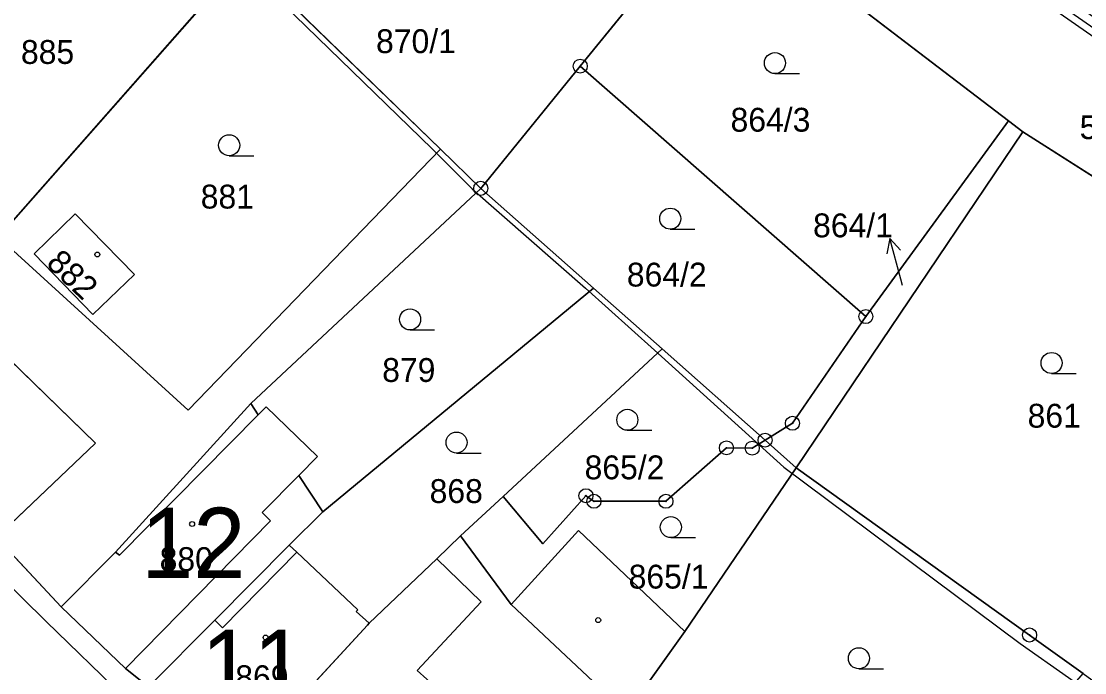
# Model space of a CAD drawing. Extents: x -689422 to -685210, y -987725 to -982160.
# Drawn here: x -687317.3 to -687241.5, y -985342.3 to -985295.8 of the extents above; entities that cross this region are included whole.
import ezdxf

# ---------------------------------------------------------------- set-up
doc = ezdxf.new("R2010")
doc.units = 0
for name, color, linetype in [('KN_Budovy', 7, 'Continuous'), ('KN_Budovy_cisla_domovni', 7, 'Continuous'), ('KN_Hranice_parcel', 7, 'Continuous'), ('KN_Hranice_parcel_vnitrni_kresba', 7, 'Continuous'), ('KN_Parcelni cisla', 7, 'Continuous'), ('KN_Parcelni cisla_sipky', 7, 'Continuous'), ('KN_Polygon parcely', 7, 'Continuous'), ('KN_POZEMKY_OSTATNI PLOCHA', 7, 'Continuous'), ('KN_POZEMKY_TTP', 7, 'Continuous'), ('KN_POZEMKY_ZAHRADA', 7, 'Continuous'), ('KN_POZEMKY_ZASTAVENA PLOCHA', 7, 'Continuous'), ('KN_VYUZITI_16_ostatni plocha_silnice', 7, 'Continuous'), ('KN_Věcná břemena k části', 7, 'Continuous'), ('KN_Značky bodu BP', 7, 'Continuous'), ('KN_Značky budov', 7, 'Continuous'), ('KN_Značky kultur', 7, 'Continuous')]:
    doc.layers.add(name, color=color, linetype=linetype)

msp = doc.modelspace()

# ---------------------------------------------------------------- linework, layer by layer
at = {"layer": 'KN_Budovy'}
for points in [[(-687313.43, -985309.56), (-687316.35, -985312.42), (-687312.17, -985316.74), (-687309.21, -985313.88)], [(-687329.28, -985321.95), (-687319.05, -985332.63), (-687311.98, -985325.92), (-687322.75, -985315.43)], [(-687310.56, -985333.69), (-687314.43, -985337.59), (-687309.84, -985341.97), (-687299.51, -985331.46), (-687300.1, -985330.86), (-687297.5, -985328.22), (-687296.17, -985326.87), (-687299.82, -985323.32), (-687300.39, -985323.89), (-687310.27, -985333.91)], [(-687297.64, -985333.69), (-687302.92, -985339.08), (-687303.47, -985338.53), (-687308.19, -985343.28), (-687301.94, -985349), (-687292.6, -985338.9), (-687292.47, -985338.75), (-687293.4, -985337.91), (-687293.29, -985337.79)], [(-687287.65, -985334.15), (-687292.47, -985338.75), (-687292.6, -985338.9), (-687301.94, -985349), (-687291.57, -985358.39), (-687284.51, -985350.61), (-687289.18, -985346.43), (-687286.98, -985343.98), (-687289.06, -985342.12), (-687284.5, -985337.23)]]:
    msp.add_lwpolyline(points, close=True, dxfattribs=at)
at = {"layer": 'KN_Hranice_parcel'}
for p, q in [((-687277.44, -985299.04), (-687267.69, -985287.07)), ((-687267.69, -985287.07), (-687246.92, -985302.93)), ((-687301.4, -985291.36), (-687318.91, -985311.22)), ((-687287.4, -985304.96), (-687301.4, -985291.36)), ((-687284.53, -985307.75), (-687277.44, -985299.04)), ((-687257.09, -985316.89), (-687277.44, -985299.04)), ((-687246.92, -985302.93), (-687257.09, -985316.89)), ((-687246.92, -985302.93), (-687245.9, -985303.71)), ((-687245.9, -985303.71), (-687262.04, -985327.68)), ((-687284.53, -985307.75), (-687287.4, -985304.96)), ((-687284.53, -985307.75), (-687300.9, -985323.08)), ((-687276.5, -985314.86), (-687284.53, -985307.75)), ((-687276.5, -985314.86), (-687295.79, -985330.8)), ((-687271.6, -985319.2), (-687276.5, -985314.86)), ((-687282.92, -985329.71), (-687271.6, -985319.2)), ((-687271.6, -985319.2), (-687264.27, -985325.7)), ((-687300.9, -985323.08), (-687310.56, -985333.69)), ((-687300.9, -985323.08), (-687300.39, -985323.89)), ((-687264.27, -985325.7), (-687262.04, -985327.68)), ((-687262.04, -985327.68), (-687269.99, -985339.33)), ((-687297.5, -985328.22), (-687295.79, -985330.8)), ((-687285.96, -985332.53), (-687282.92, -985329.71)), ((-687295.79, -985330.8), (-687298.17, -985333.19)), ((-687310.56, -985333.69), (-687314.43, -985337.59))]:
    msp.add_line(p, q, dxfattribs=at)
for points in [[(-687245.9, -985303.71), (-687228.9, -985314.56), (-687212.88, -985324.48)], [(-687287.4, -985304.96), (-687305.37, -985323.57), (-687318.91, -985311.22)], [(-687312.17, -985316.74), (-687316.35, -985312.42), (-687313.43, -985309.56), (-687309.21, -985313.88), (-687312.17, -985316.74)], [(-687257.09, -985316.89), (-687262.32, -985324.5), (-687264.27, -985325.7)], [(-687329.28, -985321.95), (-687319.05, -985332.63), (-687314.43, -985337.59)], [(-687300.39, -985323.89), (-687299.82, -985323.32), (-687296.17, -985326.87), (-687297.5, -985328.22)], [(-687264.27, -985325.7), (-687265.18, -985326.27), (-687267.02, -985326.25), (-687271.33, -985330.06), (-687276.46, -985330.06), (-687277.03, -985329.66), (-687280.11, -985333.08), (-687282.92, -985329.71)], [(-687262.04, -985327.68), (-687245.42, -985339.59), (-687241.59, -985342.34)], [(-687292.47, -985338.75), (-687287.65, -985334.15), (-687285.96, -985332.53)], [(-687269.99, -985339.33), (-687277.57, -985332.13), (-687282.35, -985337.41), (-687285.96, -985332.53)], [(-687308.19, -985343.28), (-687303.47, -985338.53), (-687298.17, -985333.19)], [(-687298.17, -985333.19), (-687297.64, -985333.69), (-687293.29, -985337.79), (-687293.4, -985337.91), (-687292.47, -985338.75)], [(-687314.43, -985337.59), (-687309.84, -985341.97), (-687308.19, -985343.28)], [(-687292.47, -985338.75), (-687292.6, -985338.9), (-687301.94, -985349)], [(-687269.99, -985339.33), (-687274.12, -985345.14), (-687288.47, -985361.09)]]:
    msp.add_lwpolyline(points, dxfattribs=at)
at = {"layer": 'KN_Hranice_parcel_vnitrni_kresba'}
for p, q in [((-687322.75, -985315.43), (-687311.98, -985325.92)), ((-687310.27, -985333.91), (-687300.39, -985323.89)), ((-687319.05, -985332.63), (-687311.98, -985325.92)), ((-687297.5, -985328.22), (-687300.1, -985330.86)), ((-687315.5, -985338.63), (-687323.44, -985330.82)), ((-687300.1, -985330.86), (-687299.51, -985331.46)), ((-687299.51, -985331.46), (-687309.84, -985341.97)), ((-687310.56, -985333.69), (-687310.27, -985333.91)), ((-687302.92, -985339.08), (-687297.64, -985333.69)), ((-687287.65, -985334.15), (-687284.5, -985337.23)), ((-687284.5, -985337.23), (-687289.06, -985342.12)), ((-687282.35, -985337.41), (-687274.12, -985345.14)), ((-687305.54, -985348.27), (-687315.5, -985338.63)), ((-687303.47, -985338.53), (-687302.92, -985339.08)), ((-687286.98, -985343.98), (-687289.06, -985342.12))]:
    msp.add_line(p, q, dxfattribs=at)
for points in [[(-687365.26, -985278.64), (-687364.69, -985278.14), (-687363.48, -985254.92), (-687361.83, -985253.21), (-687354.62, -985256.57), (-687348.98, -985259.93), (-687339.41, -985265.5), (-687326.06, -985271.79), (-687316.2, -985279.79), (-687301.85, -985291.43), (-687288, -985304.93), (-687285.14, -985307.79), (-687277.07, -985314.86), (-687272.14, -985319.29)], [(-687272.14, -985319.29), (-687262.93, -985327.62), (-687246.08, -985340.19), (-687242.65, -985342.62), (-687233.08, -985349.48), (-687229.37, -985352.19), (-687212.51, -985365.05), (-687200.8, -985374.34), (-687193.23, -985379.34), (-687176.95, -985392.05), (-687160.67, -985402.2), (-687157.95, -985404.91), (-687156.53, -985405.63), (-687151.46, -985407.31)]]:
    msp.add_lwpolyline(points, dxfattribs=at)
at = {"layer": 'KN_Parcelni cisla_sipky'}
for p, q in [((-687255.367, -985311.321), (-687255.591, -985312.418)), ((-687254.59, -985314.22), (-687255.367, -985311.321)), ((-687255.367, -985311.321), (-687254.624, -985312.159)), ((-687254.48, -985314.68), (-687254.59, -985314.22))]:
    msp.add_line(p, q, dxfattribs=at)
at = {"layer": 'KN_Polygon parcely'}
for points in [[(-687277.44, -985299.04), (-687267.69, -985287.07), (-687270.95, -985284.42), (-687285.82, -985273.69), (-687286.13, -985274.29), (-687301.4, -985291.36), (-687287.4, -985304.96), (-687284.53, -985307.75)], [(-687267.69, -985287.07), (-687246.92, -985302.93), (-687245.9, -985303.71), (-687228.9, -985314.56), (-687212.88, -985324.48), (-687187.8, -985342.22), (-687184.91, -985336.97), (-687196.23, -985328.91), (-687195.47, -985327.83), (-687219.3, -985310.88), (-687241.84, -985294.86), (-687266.41, -985277.51), (-687270.95, -985284.42)], [(-687327.19, -985306.72), (-687318.91, -985311.22), (-687301.4, -985291.36), (-687303.77, -985289.44), (-687315.74, -985279.73), (-687323.76, -985288.8), (-687322.92, -985289.53), (-687319.48, -985292.51), (-687324.55, -985298.35), (-687327.91, -985295.42), (-687328.69, -985294.74), (-687329.96, -985296.13), (-687335.08, -985301.67), (-687332.73, -985303.97)], [(-687246.92, -985302.93), (-687267.69, -985287.07), (-687277.44, -985299.04), (-687257.09, -985316.89)], [(-687287.4, -985304.96), (-687301.4, -985291.36), (-687318.91, -985311.22), (-687305.37, -985323.57)], [(-687277.44, -985299.04), (-687284.53, -985307.75), (-687276.5, -985314.86), (-687271.6, -985319.2), (-687264.27, -985325.7), (-687262.32, -985324.5), (-687257.09, -985316.89)], [(-687257.09, -985316.89), (-687262.32, -985324.5), (-687264.27, -985325.7), (-687262.04, -985327.68), (-687245.9, -985303.71), (-687246.92, -985302.93)], [(-687245.9, -985303.71), (-687262.04, -985327.68), (-687245.42, -985339.59), (-687241.59, -985342.34), (-687232.12, -985349.26), (-687229.02, -985351.4), (-687212.88, -985324.48), (-687228.9, -985314.56)], [(-687284.53, -985307.75), (-687287.4, -985304.96), (-687305.37, -985323.57), (-687318.91, -985311.22), (-687321.9, -985314.58), (-687322.75, -985315.43), (-687329.28, -985321.95), (-687319.05, -985332.63), (-687314.43, -985337.59), (-687310.56, -985333.69), (-687300.9, -985323.08)], [(-687284.53, -985307.75), (-687300.9, -985323.08), (-687300.39, -985323.89), (-687299.82, -985323.32), (-687296.17, -985326.87), (-687297.5, -985328.22), (-687295.79, -985330.8), (-687276.5, -985314.86)], [(-687312.17, -985316.74), (-687316.35, -985312.42), (-687313.43, -985309.56), (-687309.21, -985313.88)], [(-687312.17, -985316.74), (-687309.21, -985313.88), (-687313.43, -985309.56), (-687316.35, -985312.42)], [(-687282.92, -985329.71), (-687271.6, -985319.2), (-687276.5, -985314.86), (-687295.79, -985330.8), (-687298.17, -985333.19), (-687297.64, -985333.69), (-687293.29, -985337.79), (-687293.4, -985337.91), (-687292.47, -985338.75), (-687287.65, -985334.15), (-687285.96, -985332.53)], [(-687271.6, -985319.2), (-687282.92, -985329.71), (-687280.11, -985333.08), (-687277.03, -985329.66), (-687276.46, -985330.06), (-687271.33, -985330.06), (-687267.02, -985326.25), (-687265.18, -985326.27), (-687264.27, -985325.7)], [(-687303.47, -985338.53), (-687298.17, -985333.19), (-687295.79, -985330.8), (-687297.5, -985328.22), (-687296.17, -985326.87), (-687299.82, -985323.32), (-687300.39, -985323.89), (-687300.9, -985323.08), (-687310.56, -985333.69), (-687314.43, -985337.59), (-687309.84, -985341.97), (-687308.19, -985343.28)], [(-687267.02, -985326.25), (-687271.33, -985330.06), (-687276.46, -985330.06), (-687277.03, -985329.66), (-687280.11, -985333.08), (-687282.92, -985329.71), (-687285.96, -985332.53), (-687282.35, -985337.41), (-687277.57, -985332.13), (-687269.99, -985339.33), (-687262.04, -985327.68), (-687264.27, -985325.7), (-687265.18, -985326.27)], [(-687262.04, -985327.68), (-687269.99, -985339.33), (-687274.12, -985345.14), (-687288.47, -985361.09), (-687287.66, -985361.98), (-687278.63, -985352.65), (-687269.71, -985343.39), (-687263.41, -985349.24), (-687255.56, -985358.49), (-687254.14, -985356.91), (-687241.59, -985342.34), (-687245.42, -985339.59)], [(-687277.57, -985332.13), (-687282.35, -985337.41), (-687285.96, -985332.53), (-687287.65, -985334.15), (-687292.47, -985338.75), (-687292.6, -985338.9), (-687301.94, -985349), (-687291.57, -985358.39), (-687288.47, -985361.09), (-687274.12, -985345.14), (-687269.99, -985339.33)], [(-687292.47, -985338.75), (-687293.4, -985337.91), (-687293.29, -985337.79), (-687297.64, -985333.69), (-687298.17, -985333.19), (-687303.47, -985338.53), (-687308.19, -985343.28), (-687301.94, -985349), (-687292.6, -985338.9)]]:
    msp.add_lwpolyline(points, close=True, dxfattribs=at)
msp.add_lwpolyline([(-687252.49, -985398.63), (-687271.28, -985377.69), (-687272.1, -985376.79), (-687274.47, -985374.67), (-687282.95, -985366.51), (-687287.66, -985361.98), (-687288.47, -985361.09), (-687291.57, -985358.39), (-687301.94, -985349), (-687308.19, -985343.28), (-687309.84, -985341.97), (-687314.43, -985337.59), (-687319.05, -985332.63)], dxfattribs=at)
at = {"layer": 'KN_POZEMKY_OSTATNI PLOCHA'}
for p, q in [((-687319.05, -985332.63), (-687314.43, -985337.59)), ((-687314.43, -985337.59), (-687309.84, -985341.97)), ((-687309.84, -985341.97), (-687308.19, -985343.28))]:
    msp.add_line(p, q, dxfattribs=at)
at = {"layer": 'KN_POZEMKY_TTP'}
for p, q in [((-687246.92, -985302.93), (-687267.69, -985287.07)), ((-687245.9, -985303.71), (-687246.92, -985302.93)), ((-687228.9, -985314.56), (-687245.9, -985303.71))]:
    msp.add_line(p, q, dxfattribs=at)
at = {"layer": 'KN_POZEMKY_ZAHRADA'}
for p, q in [((-687267.69, -985287.07), (-687277.44, -985299.04)), ((-687277.44, -985299.04), (-687267.69, -985287.07)), ((-687267.69, -985287.07), (-687246.92, -985302.93)), ((-687318.91, -985311.22), (-687301.4, -985291.36)), ((-687301.4, -985291.36), (-687318.91, -985311.22)), ((-687287.4, -985304.96), (-687301.4, -985291.36)), ((-687301.4, -985291.36), (-687287.4, -985304.96)), ((-687277.44, -985299.04), (-687284.53, -985307.75)), ((-687284.53, -985307.75), (-687277.44, -985299.04)), ((-687277.44, -985299.04), (-687257.09, -985316.89)), ((-687257.09, -985316.89), (-687277.44, -985299.04)), ((-687257.09, -985316.89), (-687246.92, -985302.93)), ((-687246.92, -985302.93), (-687257.09, -985316.89)), ((-687246.92, -985302.93), (-687245.9, -985303.71)), ((-687245.9, -985303.71), (-687262.04, -985327.68)), ((-687262.04, -985327.68), (-687245.9, -985303.71)), ((-687245.9, -985303.71), (-687228.9, -985314.56)), ((-687287.4, -985304.96), (-687305.37, -985323.57)), ((-687284.53, -985307.75), (-687287.4, -985304.96)), ((-687300.9, -985323.08), (-687284.53, -985307.75)), ((-687284.53, -985307.75), (-687276.5, -985314.86)), ((-687276.5, -985314.86), (-687284.53, -985307.75)), ((-687313.43, -985309.56), (-687316.35, -985312.42)), ((-687309.21, -985313.88), (-687313.43, -985309.56)), ((-687305.37, -985323.57), (-687318.91, -985311.22)), ((-687316.35, -985312.42), (-687312.17, -985316.74)), ((-687312.17, -985316.74), (-687309.21, -985313.88)), ((-687295.79, -985330.8), (-687276.5, -985314.86)), ((-687276.5, -985314.86), (-687295.79, -985330.8)), ((-687276.5, -985314.86), (-687271.6, -985319.2)), ((-687271.6, -985319.2), (-687276.5, -985314.86)), ((-687262.32, -985324.5), (-687257.09, -985316.89)), ((-687257.09, -985316.89), (-687262.32, -985324.5)), ((-687271.6, -985319.2), (-687282.92, -985329.71)), ((-687282.92, -985329.71), (-687271.6, -985319.2)), ((-687271.6, -985319.2), (-687264.27, -985325.7)), ((-687264.27, -985325.7), (-687271.6, -985319.2)), ((-687300.39, -985323.89), (-687300.9, -985323.08)), ((-687299.82, -985323.32), (-687300.39, -985323.89)), ((-687296.17, -985326.87), (-687299.82, -985323.32)), ((-687264.27, -985325.7), (-687262.32, -985324.5)), ((-687262.32, -985324.5), (-687264.27, -985325.7)), ((-687264.27, -985325.7), (-687265.18, -985326.27)), ((-687265.18, -985326.27), (-687264.27, -985325.7)), ((-687262.04, -985327.68), (-687264.27, -985325.7)), ((-687264.27, -985325.7), (-687262.04, -985327.68)), ((-687267.02, -985326.25), (-687271.33, -985330.06)), ((-687271.33, -985330.06), (-687267.02, -985326.25)), ((-687265.18, -985326.27), (-687267.02, -985326.25)), ((-687267.02, -985326.25), (-687265.18, -985326.27)), ((-687297.5, -985328.22), (-687296.17, -985326.87)), ((-687262.04, -985327.68), (-687269.99, -985339.33)), ((-687269.99, -985339.33), (-687262.04, -985327.68)), ((-687262.04, -985327.68), (-687245.42, -985339.59)), ((-687245.42, -985339.59), (-687262.04, -985327.68)), ((-687295.79, -985330.8), (-687297.5, -985328.22)), ((-687277.03, -985329.66), (-687280.11, -985333.08)), ((-687280.11, -985333.08), (-687277.03, -985329.66)), ((-687276.46, -985330.06), (-687277.03, -985329.66)), ((-687277.03, -985329.66), (-687276.46, -985330.06)), ((-687282.92, -985329.71), (-687285.96, -985332.53)), ((-687285.96, -985332.53), (-687282.92, -985329.71)), ((-687280.11, -985333.08), (-687282.92, -985329.71)), ((-687282.92, -985329.71), (-687280.11, -985333.08)), ((-687271.33, -985330.06), (-687276.46, -985330.06)), ((-687276.46, -985330.06), (-687271.33, -985330.06)), ((-687298.17, -985333.19), (-687295.79, -985330.8)), ((-687285.96, -985332.53), (-687287.65, -985334.15)), ((-687282.35, -985337.41), (-687285.96, -985332.53)), ((-687277.57, -985332.13), (-687282.35, -985337.41)), ((-687269.99, -985339.33), (-687277.57, -985332.13)), ((-687297.64, -985333.69), (-687298.17, -985333.19)), ((-687293.29, -985337.79), (-687297.64, -985333.69)), ((-687287.65, -985334.15), (-687292.47, -985338.75)), ((-687293.4, -985337.91), (-687293.29, -985337.79)), ((-687292.47, -985338.75), (-687293.4, -985337.91)), ((-687274.12, -985345.14), (-687269.99, -985339.33)), ((-687245.42, -985339.59), (-687241.59, -985342.34)), ((-687241.59, -985342.34), (-687245.42, -985339.59))]:
    msp.add_line(p, q, dxfattribs=at)
at = {"layer": 'KN_POZEMKY_ZASTAVENA PLOCHA'}
for p, q in [((-687305.37, -985323.57), (-687287.4, -985304.96)), ((-687287.4, -985304.96), (-687284.53, -985307.75)), ((-687284.53, -985307.75), (-687300.9, -985323.08)), ((-687316.35, -985312.42), (-687313.43, -985309.56)), ((-687313.43, -985309.56), (-687309.21, -985313.88)), ((-687318.91, -985311.22), (-687305.37, -985323.57)), ((-687312.17, -985316.74), (-687316.35, -985312.42)), ((-687309.21, -985313.88), (-687312.17, -985316.74)), ((-687300.9, -985323.08), (-687310.56, -985333.69)), ((-687310.56, -985333.69), (-687300.9, -985323.08)), ((-687300.9, -985323.08), (-687300.39, -985323.89)), ((-687300.39, -985323.89), (-687299.82, -985323.32)), ((-687299.82, -985323.32), (-687296.17, -985326.87)), ((-687296.17, -985326.87), (-687297.5, -985328.22)), ((-687297.5, -985328.22), (-687295.79, -985330.8)), ((-687295.79, -985330.8), (-687298.17, -985333.19)), ((-687314.43, -985337.59), (-687319.05, -985332.63)), ((-687287.65, -985334.15), (-687285.96, -985332.53)), ((-687285.96, -985332.53), (-687282.35, -985337.41)), ((-687282.35, -985337.41), (-687277.57, -985332.13)), ((-687277.57, -985332.13), (-687269.99, -985339.33)), ((-687303.47, -985338.53), (-687298.17, -985333.19)), ((-687298.17, -985333.19), (-687303.47, -985338.53)), ((-687298.17, -985333.19), (-687297.64, -985333.69)), ((-687310.56, -985333.69), (-687314.43, -985337.59)), ((-687314.43, -985337.59), (-687310.56, -985333.69)), ((-687297.64, -985333.69), (-687293.29, -985337.79)), ((-687292.47, -985338.75), (-687287.65, -985334.15)), ((-687309.84, -985341.97), (-687314.43, -985337.59)), ((-687293.29, -985337.79), (-687293.4, -985337.91)), ((-687293.4, -985337.91), (-687292.47, -985338.75)), ((-687308.19, -985343.28), (-687303.47, -985338.53)), ((-687303.47, -985338.53), (-687308.19, -985343.28)), ((-687292.47, -985338.75), (-687292.6, -985338.9)), ((-687292.6, -985338.9), (-687292.47, -985338.75)), ((-687292.6, -985338.9), (-687301.94, -985349)), ((-687301.94, -985349), (-687292.6, -985338.9)), ((-687269.99, -985339.33), (-687274.12, -985345.14)), ((-687308.19, -985343.28), (-687309.84, -985341.97))]:
    msp.add_line(p, q, dxfattribs=at)
at = {"layer": 'KN_VYUZITI_16_ostatni plocha_silnice'}
for p, q in [((-687319.05, -985332.63), (-687314.43, -985337.59)), ((-687314.43, -985337.59), (-687309.84, -985341.97)), ((-687309.84, -985341.97), (-687308.19, -985343.28))]:
    msp.add_line(p, q, dxfattribs=at)
at = {"layer": 'KN_Věcná břemena k části'}
for points in [[(-687239.45, -985297.33), (-687257.45, -985284.78), (-687257.02, -985284.14), (-687257.42, -985283.86), (-687257.85, -985284.49), (-687285.58, -985264.6), (-687294.37, -985258.72), (-687294.3, -985258.46), (-687294.78, -985258.34), (-687294.8, -985258.41), (-687300.14, -985254.46), (-687305.38, -985249.29), (-687310.74, -985250.72), (-687314.35, -985250.78), (-687316.1, -985250.08), (-687347.25, -985227.07)], [(-687331.09, -985239.88), (-687316.34, -985250.52), (-687314.45, -985251.28), (-687310.68, -985251.22), (-687305.52, -985249.85), (-687300.46, -985254.84), (-687294.79, -985259.03), (-687285.86, -985265), (-687257.93, -985285.04), (-687239.73, -985297.73)]]:
    msp.add_lwpolyline(points, dxfattribs=at)
at = {"layer": 'KN_Značky bodu BP'}
for centre, radius in [((-687277.44, -985299.04), 0.5), ((-687277.44, -985299.04), 0.0303), ((-687284.53, -985307.75), 0.5), ((-687284.53, -985307.75), 0.0303), ((-687257.09, -985316.89), 0.5), ((-687257.09, -985316.89), 0.0303), ((-687262.32, -985324.5), 0.5), ((-687262.32, -985324.5), 0.0303), ((-687267.02, -985326.25), 0.5), ((-687265.18, -985326.27), 0.5), ((-687264.27, -985325.7), 0.5), ((-687264.27, -985325.7), 0.0303), ((-687267.02, -985326.25), 0.0303), ((-687265.18, -985326.27), 0.0303), ((-687277.03, -985329.66), 0.5), ((-687277.03, -985329.66), 0.0303), ((-687276.46, -985330.06), 0.5), ((-687271.33, -985330.06), 0.5), ((-687276.46, -985330.06), 0.0303), ((-687271.33, -985330.06), 0.0303), ((-687245.42, -985339.59), 0.5), ((-687245.42, -985339.59), 0.0303)]:
    msp.add_circle(centre, radius, dxfattribs=at)
at = {"layer": 'KN_Značky budov'}
for centre in [(-687311.847, -985312.469), (-687305.097, -985331.679), (-687276.157, -985338.529), (-687299.857, -985339.769)]:
    msp.add_circle(centre, 0.175, dxfattribs=at)
at = {"layer": 'KN_Značky kultur'}
for p, q in [((-687263.563, -985299.57), (-687261.813, -985299.57)), ((-687302.453, -985305.43), (-687300.703, -985305.43)), ((-687271.023, -985310.66), (-687269.273, -985310.66)), ((-687289.563, -985317.84), (-687287.813, -985317.84)), ((-687243.853, -985320.95), (-687242.103, -985320.95)), ((-687274.083, -985325), (-687272.333, -985325)), ((-687286.253, -985326.62), (-687284.503, -985326.62)), ((-687270.983, -985332.65), (-687269.233, -985332.65)), ((-687257.583, -985342), (-687255.833, -985342))]:
    msp.add_line(p, q, dxfattribs=at)
for centre in [(-687263.563, -985298.82), (-687302.453, -985304.68), (-687271.023, -985309.91), (-687289.563, -985317.09), (-687243.853, -985320.2), (-687274.083, -985324.25), (-687286.253, -985325.87), (-687270.983, -985331.9), (-687257.583, -985341.25)]:
    msp.add_circle(centre, 0.75, dxfattribs=at)

# ---------------------------------------------------------------- texts
at = {"layer": 'KN_Budovy_cisla_domovni'}
for s, p in [('12', (-687308.732, -985335.519)), ('11', (-687304.448, -985344.219))]:
    msp.add_text(s, height=5, dxfattribs=at).set_placement(p)
at = {"layer": 'KN_Parcelni cisla'}
for s, p in [('870/1', (-687291.988, -985298.11)), ('885', (-687317.29, -985298.88)), ('864/3', (-687266.728, -985303.71)), ('523', (-687241.85, -985304.24)), ('881', (-687304.48, -985309.19)), ('864/1', (-687260.848, -985311.24)), ('864/2', (-687274.118, -985314.75)), ('879', (-687291.55, -985321.55)), ('861', (-687245.56, -985324.81)), ('865/2', (-687277.128, -985328.49)), ('868', (-687288.17, -985330.18)), ('880', (-687307.41, -985335.03)), ('865/1', (-687273.988, -985336.28)), ('869', (-687302.02, -985343.45))]:
    msp.add_text(s, height=1.7, dxfattribs=at).set_placement(p)
msp.add_text('882', height=1.7, rotation=316, dxfattribs=at).set_placement((-687315.57, -985313.181))

doc.saveas('drawing.dxf')
